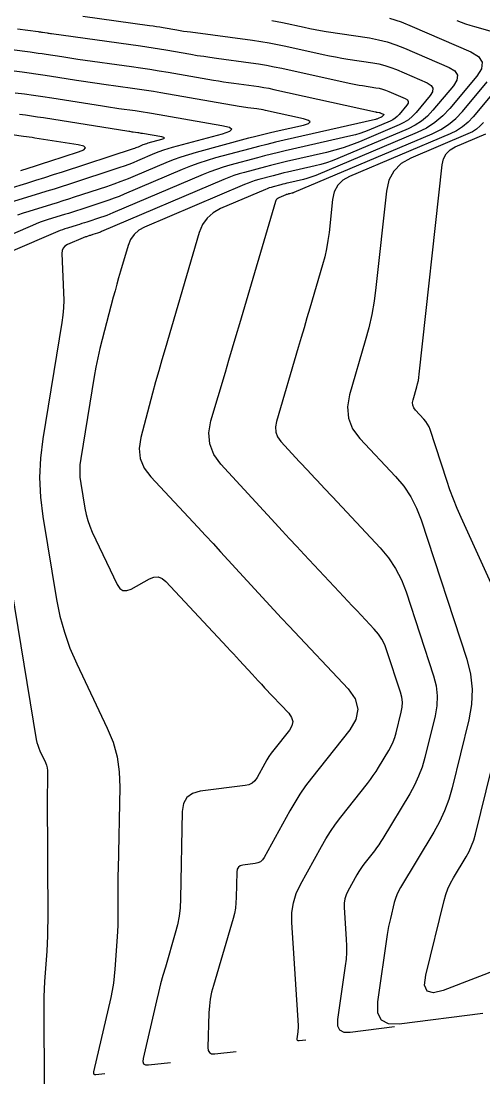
# Model space of a CAD drawing. Extents: x 1354696 to 1366163, y 660729 to 670380.
# Drawn here: x 1363385.8 to 1363442.9, y 664875.3 to 665006.8 of the extents above; entities that cross this region are included whole.
import ezdxf

# ---------------------------------------------------------------- set-up
doc = ezdxf.new("R2010")
doc.units = 0
doc.layers.add('R_Contours', color=7, linetype='Continuous')

msp = doc.modelspace()

# ---------------------------------------------------------------- linework, layer by layer
at = {"layer": 'R_Contours'}
for points in [[(1363393.38, 665007.41), (1363401.63, 665006.26), (1363402.06, 665006.2), (1363402.48, 665006.14), (1363402.9, 665006.07), (1363403.32, 665006), (1363405.01, 665005.71), (1363405.43, 665005.64), (1363405.85, 665005.57), (1363406.28, 665005.51), (1363406.7, 665005.45), (1363414.35, 665004.43), (1363415.39, 665004.28), (1363416.42, 665004.11), (1363417.46, 665003.91), (1363418.48, 665003.7), (1363423.12, 665002.67), (1363423.88, 665002.51), (1363424.64, 665002.36), (1363425.41, 665002.23), (1363426.17, 665002.1), (1363429.24, 665001.64), (1363430, 665001.5), (1363430.74, 665001.31), (1363431.48, 665001.07), (1363432.2, 665000.79), (1363435.98, 664999.15), (1363436.47, 664998.85), (1363436.69, 664998.48), (1363436.65, 664998.06), (1363436.35, 664997.58), (1363434.62, 664995.51), (1363434.16, 664995.03), (1363433.66, 664994.6), (1363433.11, 664994.25), (1363432.51, 664993.95), (1363427.59, 664991.87), (1363426.6, 664991.48), (1363425.59, 664991.13), (1363424.57, 664990.82), (1363423.53, 664990.56), (1363418.57, 664989.43), (1363417.92, 664989.27), (1363417.26, 664989.11), (1363416.61, 664988.95), (1363415.96, 664988.78), (1363413.36, 664988.08), (1363412.71, 664987.89), (1363412.08, 664987.68), (1363411.45, 664987.45), (1363410.82, 664987.2), (1363395.7, 664980.75), (1363395.57, 664980.7), (1363395.44, 664980.65), (1363395.32, 664980.61), (1363395.19, 664980.56), (1363394.62, 664980.38), (1363394.52, 664980.34), (1363394.42, 664980.31), (1363394.32, 664980.28), (1363394.22, 664980.25), (1363393.81, 664980.12), (1363393.71, 664980.09), (1363393.61, 664980.06), (1363393.51, 664980.02), (1363393.42, 664979.98), (1363391.46, 664979.14), (1363391.15, 664978.96), (1363390.94, 664978.72), (1363390.81, 664978.41), (1363390.78, 664978.06), (1363391, 664973.21), (1363391.02, 664972.28), (1363390.99, 664971.34), (1363390.91, 664970.41), (1363390.78, 664969.49), (1363388.42, 664955.12), (1363388.12, 664952.71), (1363388.03, 664950.31), (1363388.13, 664947.9), (1363388.43, 664945.5), (1363390.12, 664935.24), (1363390.54, 664933.18), (1363391.09, 664931.17), (1363391.78, 664929.2), (1363392.62, 664927.27), (1363396.39, 664919.33), (1363397.11, 664917.57), (1363397.61, 664915.77), (1363397.89, 664913.92), (1363397.96, 664912.02), (1363397.73, 664901.88), (1363397.71, 664901.18), (1363397.7, 664900.48), (1363397.7, 664899.78), (1363397.7, 664899.08), (1363397.71, 664896.28), (1363397.7, 664895.58), (1363397.69, 664894.88), (1363397.66, 664894.18), (1363397.62, 664893.48), (1363397.35, 664889.51), (1363397.27, 664888.62), (1363397.16, 664887.74), (1363397.01, 664886.85), (1363396.83, 664885.98), (1363394.69, 664876.77), (1363394.68, 664876.61), (1363394.72, 664876.51), (1363394.82, 664876.45), (1363394.98, 664876.45), (1363396.09, 664876.57)], [(1363416.76, 665006.89), (1363417.43, 665006.76), (1363418.1, 665006.62), (1363420.78, 665006.03), (1363421.45, 665005.89), (1363422.12, 665005.76), (1363422.79, 665005.64), (1363423.47, 665005.53), (1363428.84, 665004.71), (1363429.95, 665004.5), (1363431.04, 665004.23), (1363432.11, 665003.88), (1363433.16, 665003.47), (1363438.69, 665001.07), (1363439.4, 665000.63), (1363439.73, 665000.1), (1363439.67, 664999.49), (1363439.23, 664998.78), (1363436.7, 664995.76), (1363436.04, 664995.05), (1363435.3, 664994.43), (1363434.5, 664993.91), (1363433.62, 664993.48), (1363424.91, 664989.79), (1363424.22, 664989.52), (1363423.53, 664989.28), (1363422.83, 664989.07), (1363422.12, 664988.89), (1363418.71, 664988.11), (1363418.26, 664988.01), (1363417.82, 664987.9), (1363417.37, 664987.78), (1363416.92, 664987.66), (1363415.14, 664987.18), (1363414.69, 664987.06), (1363414.26, 664986.91), (1363413.82, 664986.76), (1363413.39, 664986.58), (1363400.99, 664981.3), (1363400.29, 664980.91), (1363399.72, 664980.41), (1363399.29, 664979.78), (1363398.98, 664979.04), (1363398.04, 664975.85), (1363397.81, 664975.05), (1363397.58, 664974.24), (1363397.36, 664973.44), (1363397.15, 664972.64), (1363395.76, 664967.41), (1363395.48, 664966.27), (1363395.22, 664965.12), (1363394.98, 664963.97), (1363394.78, 664962.81), (1363393.11, 664952.67), (1363393.02, 664951.9), (1363392.99, 664951.13), (1363393.02, 664950.37), (1363393.11, 664949.6), (1363393.62, 664946.52), (1363393.78, 664945.76), (1363393.98, 664945.02), (1363394.24, 664944.29), (1363394.55, 664943.58), (1363397.64, 664937.07), (1363397.96, 664936.6), (1363398.34, 664936.35), (1363398.81, 664936.33), (1363399.34, 664936.53), (1363401.62, 664937.79), (1363402.17, 664938.01), (1363402.69, 664938.02), (1363403.18, 664937.84), (1363403.64, 664937.47), (1363411.23, 664929.35), (1363411.61, 664928.93), (1363412, 664928.51), (1363412.39, 664928.1), (1363412.78, 664927.68), (1363414.32, 664926), (1363414.7, 664925.58), (1363415.09, 664925.16), (1363415.48, 664924.74), (1363415.87, 664924.32), (1363418.85, 664921.15), (1363419.21, 664920.64), (1363419.34, 664920.12), (1363419.25, 664919.6), (1363418.94, 664919.07), (1363417, 664916.62), (1363416.7, 664916.22), (1363416.41, 664915.81), (1363416.14, 664915.39), (1363415.89, 664914.96), (1363414.93, 664913.21), (1363414.65, 664912.81), (1363414.32, 664912.52), (1363413.92, 664912.31), (1363413.45, 664912.2), (1363407.9, 664911.5), (1363406.94, 664911.24), (1363406.25, 664910.74), (1363405.83, 664910), (1363405.67, 664909.02), (1363405.46, 664898.18), (1363405.4, 664897.1), (1363405.28, 664896.03), (1363405.08, 664894.98), (1363404.81, 664893.93), (1363403.59, 664889.76), (1363403.29, 664888.72), (1363403, 664887.67), (1363402.74, 664886.62), (1363402.48, 664885.56), (1363400.83, 664878.43), (1363400.79, 664878.05), (1363400.9, 664877.79), (1363401.14, 664877.66), (1363401.52, 664877.65), (1363404.21, 664877.93)], [(1363431.34, 665007.15), (1363432.75, 665006.69), (1363434.13, 665006.15), (1363441.4, 665002.99), (1363442.34, 665002.42), (1363442.77, 665001.72), (1363442.7, 665000.91), (1363442.12, 664999.97), (1363438.79, 664996), (1363437.91, 664995.07), (1363436.94, 664994.26), (1363435.88, 664993.57), (1363434.73, 664993), (1363422.22, 664987.71), (1363421.85, 664987.56), (1363421.47, 664987.43), (1363421.09, 664987.32), (1363420.7, 664987.22), (1363418.86, 664986.8), (1363418.61, 664986.74), (1363418.37, 664986.68), (1363418.12, 664986.62), (1363417.88, 664986.55), (1363416.91, 664986.29), (1363416.67, 664986.22), (1363416.43, 664986.15), (1363416.2, 664986.06), (1363415.97, 664985.97), (1363410.41, 664983.6), (1363409.49, 664983.09), (1363408.75, 664982.43), (1363408.18, 664981.62), (1363407.78, 664980.65), (1363403.55, 664966.26), (1363403.15, 664964.89), (1363402.76, 664963.52), (1363402.38, 664962.15), (1363402.01, 664960.77), (1363400.55, 664955.26), (1363400.36, 664953.92), (1363400.49, 664952.67), (1363400.96, 664951.5), (1363401.77, 664950.41), (1363407.59, 664944.18), (1363408.54, 664943.17), (1363409.49, 664942.15), (1363410.43, 664941.12), (1363411.37, 664940.1), (1363415.13, 664936), (1363416.08, 664934.98), (1363417.02, 664933.95), (1363417.97, 664932.94), (1363418.92, 664931.92), (1363426.19, 664924.16), (1363427.06, 664922.93), (1363427.39, 664921.67), (1363427.17, 664920.4), (1363426.4, 664919.09), (1363421.68, 664913.13), (1363420.94, 664912.16), (1363420.24, 664911.16), (1363419.59, 664910.13), (1363418.98, 664909.07), (1363415.81, 664903.32), (1363415.6, 664903.02), (1363415.35, 664902.79), (1363415.04, 664902.64), (1363414.69, 664902.56), (1363413.19, 664902.37), (1363412.86, 664902.28), (1363412.62, 664902.1), (1363412.47, 664901.85), (1363412.42, 664901.51), (1363412.36, 664898.34), (1363412.32, 664897.69), (1363412.25, 664897.04), (1363412.13, 664896.4), (1363411.96, 664895.77), (1363409.53, 664887.47), (1363409.31, 664886.64), (1363409.15, 664885.8), (1363409.04, 664884.95), (1363408.98, 664884.09), (1363408.83, 664879.81), (1363408.88, 664879.43), (1363409.03, 664879.17), (1363409.3, 664879.03), (1363409.69, 664879.02), (1363412.34, 664879.3)], [(1363444.07, 665005.48), (1363441.86, 665006.08), (1363441.3, 665006.24), (1363440.76, 665006.42), (1363440.22, 665006.62), (1363439.69, 665006.83)], [(1363385.28, 665005.83), (1363387.84, 665005.5), (1363387.98, 665005.48), (1363388.12, 665005.46), (1363388.26, 665005.44), (1363388.4, 665005.42), (1363388.96, 665005.33), (1363389.09, 665005.31), (1363389.23, 665005.29), (1363389.37, 665005.27), (1363389.51, 665005.25), (1363400.51, 665003.72), (1363401.29, 665003.61), (1363402.08, 665003.49), (1363402.86, 665003.36), (1363403.64, 665003.23), (1363406.76, 665002.69), (1363407.54, 665002.56), (1363408.33, 665002.44), (1363409.11, 665002.32), (1363409.9, 665002.21), (1363414.16, 665001.65), (1363415.13, 665001.51), (1363416.09, 665001.35), (1363417.05, 665001.16), (1363418.01, 665000.96), (1363426.35, 664999.12), (1363426.75, 664999.03), (1363427.16, 664998.95), (1363427.57, 664998.88), (1363427.99, 664998.81), (1363429.64, 664998.56), (1363430.05, 664998.49), (1363430.45, 664998.39), (1363430.84, 664998.26), (1363431.23, 664998.1), (1363433.27, 664997.22), (1363433.53, 664997.06), (1363433.65, 664996.87), (1363433.63, 664996.64), (1363433.47, 664996.38), (1363432.53, 664995.26), (1363432.29, 664995), (1363432.02, 664994.78), (1363431.72, 664994.58), (1363431.4, 664994.43), (1363428.78, 664993.32), (1363428.23, 664993.1), (1363427.67, 664992.91), (1363427.11, 664992.74), (1363426.53, 664992.59), (1363418.43, 664990.74), (1363417.57, 664990.54), (1363416.71, 664990.33), (1363415.85, 664990.11), (1363415, 664989.89), (1363411.58, 664988.97), (1363410.74, 664988.72), (1363409.9, 664988.45), (1363409.07, 664988.15), (1363408.25, 664987.81), (1363397.1, 664983.06), (1363396.72, 664982.91), (1363396.34, 664982.76), (1363395.96, 664982.62), (1363395.58, 664982.49), (1363393.87, 664981.93), (1363393.57, 664981.83), (1363393.27, 664981.74), (1363392.96, 664981.64), (1363392.66, 664981.55), (1363391.46, 664981.18), (1363391.16, 664981.09), (1363390.86, 664980.98), (1363390.56, 664980.87), (1363390.27, 664980.75), (1363384.42, 664978.23)], [(1363376.74, 665004.27), (1363386.86, 665002.99), (1363387.35, 665002.92), (1363387.84, 665002.85), (1363388.33, 665002.78), (1363388.82, 665002.71), (1363390.78, 665002.4), (1363391.27, 665002.32), (1363391.76, 665002.25), (1363392.25, 665002.17), (1363392.74, 665002.1), (1363399.38, 665001.18), (1363400.53, 665001.02), (1363401.67, 665000.84), (1363402.81, 665000.66), (1363403.95, 665000.47), (1363409.56, 664999.5), (1363410.18, 664999.39), (1363410.8, 664999.3), (1363411.42, 664999.2), (1363412.04, 664999.12), (1363414.52, 664998.79), (1363415.14, 664998.7), (1363415.76, 664998.6), (1363416.38, 664998.48), (1363416.99, 664998.35), (1363429.57, 664995.57), (1363429.63, 664995.56), (1363429.68, 664995.54), (1363429.74, 664995.53), (1363429.8, 664995.53), (1363430.04, 664995.49), (1363430.09, 664995.48), (1363430.15, 664995.46), (1363430.21, 664995.45), (1363430.26, 664995.42), (1363430.55, 664995.3), (1363430.59, 664995.27), (1363430.61, 664995.25), (1363430.61, 664995.21), (1363430.58, 664995.18), (1363430.45, 664995.02), (1363430.41, 664994.98), (1363430.38, 664994.95), (1363430.33, 664994.92), (1363430.29, 664994.9), (1363429.91, 664994.74), (1363429.84, 664994.71), (1363429.76, 664994.68), (1363429.68, 664994.66), (1363429.59, 664994.64), (1363418.29, 664992.05), (1363417.22, 664991.81), (1363416.16, 664991.55), (1363415.1, 664991.28), (1363414.04, 664991), (1363409.81, 664989.86), (1363408.76, 664989.56), (1363407.72, 664989.22), (1363406.69, 664988.84), (1363405.68, 664988.43), (1363398.5, 664985.37), (1363397.87, 664985.11), (1363397.24, 664984.87), (1363396.61, 664984.64), (1363395.97, 664984.42), (1363393.11, 664983.49), (1363392.61, 664983.33), (1363392.11, 664983.17), (1363391.61, 664983.01), (1363391.11, 664982.85), (1363389.1, 664982.24), (1363388.6, 664982.08), (1363388.1, 664981.9), (1363387.61, 664981.72), (1363387.13, 664981.52), (1363377.25, 664977.27)], [(1363385.35, 664982.83), (1363386.04, 664983.07), (1363386.74, 664983.3), (1363389.56, 664984.16), (1363390.26, 664984.37), (1363390.96, 664984.6), (1363391.66, 664984.82), (1363392.36, 664985.05), (1363396.36, 664986.35), (1363397.25, 664986.65), (1363398.14, 664986.98), (1363399.02, 664987.32), (1363399.9, 664987.68), (1363403.67, 664989.29), (1363404.6, 664989.66), (1363405.53, 664990), (1363406.48, 664990.31), (1363407.44, 664990.59), (1363413.93, 664992.34), (1363414.77, 664992.56), (1363415.6, 664992.77), (1363416.44, 664992.98), (1363417.29, 664993.17), (1363420.66, 664993.94), (1363421.29, 664994.13), (1363421.5, 664994.33), (1363421.29, 664994.51), (1363420.66, 664994.7), (1363415.96, 664995.74), (1363415.7, 664995.8), (1363415.43, 664995.85), (1363415.16, 664995.89), (1363414.89, 664995.93), (1363413.81, 664996.07), (1363413.54, 664996.11), (1363413.27, 664996.15), (1363413, 664996.19), (1363412.73, 664996.24), (1363403.01, 664997.92), (1363402.14, 664998.07), (1363401.27, 664998.21), (1363400.4, 664998.34), (1363399.52, 664998.46), (1363395.97, 664998.96), (1363395.13, 664999.08), (1363394.29, 664999.2), (1363393.45, 664999.33), (1363392.61, 664999.46), (1363389.25, 664999.99), (1363388.41, 665000.12), (1363387.56, 665000.24), (1363386.72, 665000.36), (1363385.88, 665000.47), (1363375.8, 665001.75)], [(1363420.98, 664880.72), (1363420.13, 664880.61), (1363420.01, 664880.61), (1363419.93, 664880.66), (1363419.89, 664880.74), (1363419.89, 664880.86), (1363420.02, 664881.74), (1363420.04, 664881.94), (1363420.05, 664882.14), (1363420.05, 664882.33), (1363420.05, 664882.53), (1363419.24, 664895.26), (1363419.25, 664896.5), (1363419.43, 664897.69), (1363419.78, 664898.85), (1363420.3, 664899.98), (1363422.89, 664904.68), (1363423.43, 664905.62), (1363424.02, 664906.54), (1363424.64, 664907.43), (1363425.3, 664908.3), (1363428.6, 664912.48), (1363428.97, 664912.96), (1363429.32, 664913.45), (1363429.66, 664913.95), (1363429.98, 664914.46), (1363431.24, 664916.54), (1363431.53, 664917.07), (1363431.78, 664917.61), (1363431.99, 664918.17), (1363432.15, 664918.75), (1363432.78, 664921.3), (1363432.89, 664921.92), (1363432.91, 664922.53), (1363432.84, 664923.14), (1363432.69, 664923.75), (1363431.01, 664928.89), (1363430.73, 664929.62), (1363430.37, 664930.31), (1363429.94, 664930.96), (1363429.43, 664931.56), (1363427.26, 664933.88), (1363426.71, 664934.46), (1363426.17, 664935.04), (1363425.62, 664935.62), (1363425.08, 664936.2), (1363420.75, 664940.82), (1363419.85, 664941.78), (1363418.95, 664942.75), (1363418.05, 664943.72), (1363417.16, 664944.69), (1363410.46, 664951.99), (1363409.58, 664953.19), (1363409.08, 664954.48), (1363408.97, 664955.86), (1363409.22, 664957.32), (1363411.01, 664963.35), (1363411.46, 664964.86), (1363411.9, 664966.37), (1363412.35, 664967.88), (1363412.79, 664969.38), (1363417.24, 664984.51), (1363417.31, 664984.66), (1363417.4, 664984.79), (1363417.51, 664984.89), (1363417.66, 664984.97), (1363418.54, 664985.35), (1363418.58, 664985.37), (1363418.61, 664985.38), (1363418.65, 664985.39), (1363418.69, 664985.4), (1363418.84, 664985.44), (1363418.88, 664985.45), (1363418.92, 664985.46), (1363418.96, 664985.47), (1363419, 664985.48), (1363419.29, 664985.55), (1363419.35, 664985.56), (1363419.41, 664985.58), (1363419.47, 664985.6), (1363419.53, 664985.63), (1363436.61, 664992.85), (1363437.66, 664993.37), (1363438.64, 664994.01), (1363439.53, 664994.76), (1363440.34, 664995.61), (1363443.41, 664999.28)], [(1363385.02, 664997.94), (1363386.15, 664997.79), (1363387.29, 664997.63), (1363388.42, 664997.47), (1363389.56, 664997.29), (1363395.81, 664996.3), (1363396.31, 664996.22), (1363396.82, 664996.15), (1363397.32, 664996.07), (1363397.83, 664996), (1363399.85, 664995.72), (1363400.36, 664995.65), (1363400.86, 664995.57), (1363401.37, 664995.49), (1363401.87, 664995.41), (1363410.57, 664993.9), (1363411.51, 664993.67), (1363411.83, 664993.41), (1363411.53, 664993.13), (1363410.62, 664992.82), (1363404.44, 664991.15), (1363403.89, 664990.99), (1363403.34, 664990.81), (1363402.8, 664990.61), (1363402.26, 664990.4), (1363400.13, 664989.49), (1363399.59, 664989.27), (1363399.05, 664989.06), (1363398.51, 664988.86), (1363397.96, 664988.67), (1363391.61, 664986.6), (1363390.71, 664986.31), (1363389.81, 664986.02), (1363388.91, 664985.74), (1363388, 664985.46), (1363384.39, 664984.35)], [(1363443.99, 664997.72), (1363441.66, 664994.94), (1363441.04, 664994.29), (1363440.36, 664993.72), (1363439.62, 664993.24), (1363438.82, 664992.85), (1363426.39, 664987.59), (1363425.55, 664987.11), (1363424.92, 664986.48), (1363424.49, 664985.69), (1363424.28, 664984.74), (1363423.84, 664980.66), (1363423.7, 664979.64), (1363423.53, 664978.64), (1363423.3, 664977.64), (1363423.04, 664976.65), (1363421.47, 664971.29), (1363421.11, 664970.07), (1363420.75, 664968.85), (1363420.39, 664967.63), (1363420.03, 664966.41), (1363417.32, 664957.27), (1363417.2, 664956.59), (1363417.25, 664955.94), (1363417.48, 664955.34), (1363417.89, 664954.78), (1363420.2, 664952.26), (1363420.54, 664951.9), (1363420.87, 664951.54), (1363421.21, 664951.18), (1363421.54, 664950.82), (1363422.9, 664949.38), (1363423.23, 664949.02), (1363423.57, 664948.66), (1363423.91, 664948.29), (1363424.25, 664947.93), (1363430.18, 664941.61), (1363431.21, 664940.39), (1363432.08, 664939.08), (1363432.81, 664937.68), (1363433.38, 664936.2), (1363436.78, 664925.8), (1363437.09, 664924.56), (1363437.23, 664923.32), (1363437.19, 664922.08), (1363436.97, 664920.82), (1363435.69, 664915.67), (1363435.36, 664914.5), (1363434.93, 664913.36), (1363434.43, 664912.25), (1363433.84, 664911.19), (1363430.51, 664905.67), (1363430.26, 664905.28), (1363430, 664904.89), (1363429.73, 664904.52), (1363429.45, 664904.15), (1363428.3, 664902.7), (1363428.02, 664902.33), (1363427.76, 664901.95), (1363427.51, 664901.56), (1363427.28, 664901.16), (1363426.17, 664899.15), (1363425.95, 664898.68), (1363425.8, 664898.18), (1363425.73, 664897.67), (1363425.72, 664897.14), (1363425.97, 664893.22), (1363426, 664892.39), (1363425.99, 664891.56), (1363425.94, 664890.73), (1363425.84, 664889.91), (1363424.88, 664883.28), (1363424.88, 664882.49), (1363425.14, 664881.97), (1363425.66, 664881.7), (1363426.45, 664881.68), (1363431.93, 664882.38)], [(1363382.03, 664985.41), (1363386.45, 664986.76), (1363387.56, 664987.1), (1363388.66, 664987.45), (1363389.76, 664987.8), (1363390.86, 664988.16), (1363399.66, 664991.03), (1363399.81, 664991.08), (1363399.96, 664991.14), (1363400.11, 664991.2), (1363400.26, 664991.26), (1363400.85, 664991.51), (1363400.99, 664991.57), (1363401.14, 664991.62), (1363401.3, 664991.67), (1363401.45, 664991.72), (1363403.16, 664992.18), (1363403.41, 664992.26), (1363403.49, 664992.34), (1363403.4, 664992.41), (1363403.14, 664992.47), (1363400.74, 664992.89), (1363400.6, 664992.91), (1363400.46, 664992.94), (1363400.32, 664992.96), (1363400.18, 664992.98), (1363399.62, 664993.05), (1363399.48, 664993.07), (1363399.35, 664993.09), (1363399.21, 664993.12), (1363399.07, 664993.14), (1363388.49, 664994.81), (1363387.75, 664994.93), (1363387.01, 664995.03), (1363386.27, 664995.14), (1363385.53, 664995.23)], [(1363442.97, 664994.27), (1363442.55, 664993.83), (1363442.09, 664993.44), (1363441.58, 664993.11), (1363441.03, 664992.84), (1363433.98, 664989.85), (1363432.76, 664989.16), (1363431.85, 664988.25), (1363431.24, 664987.11), (1363430.93, 664985.75), (1363429.63, 664973.83), (1363429.41, 664972.16), (1363429.12, 664970.5), (1363428.76, 664968.85), (1363428.32, 664967.22), (1363426.37, 664960.57), (1363426.11, 664959.07), (1363426.24, 664957.67), (1363426.76, 664956.36), (1363427.66, 664955.15), (1363432.05, 664950.46), (1363433.08, 664949.25), (1363433.95, 664947.94), (1363434.67, 664946.55), (1363435.25, 664945.07), (1363440.87, 664927.84), (1363441.34, 664925.98), (1363441.55, 664924.12), (1363441.48, 664922.24), (1363441.15, 664920.35), (1363439.07, 664911.91), (1363438.65, 664910.48), (1363438.14, 664909.09), (1363437.52, 664907.74), (1363436.8, 664906.43), (1363432.68, 664899.61), (1363432.43, 664899.16), (1363432.22, 664898.71), (1363432.05, 664898.23), (1363431.91, 664897.75), (1363431.43, 664895.77), (1363431.31, 664895.28), (1363431.21, 664894.78), (1363431.12, 664894.28), (1363431.04, 664893.77), (1363429.84, 664885.44), (1363429.84, 664884.11), (1363430.28, 664883.21), (1363431.17, 664882.75), (1363432.51, 664882.73), (1363442.89, 664884.03)], [(1363385.72, 664988.32), (1363386.62, 664988.6), (1363387.51, 664988.88), (1363388.4, 664989.16), (1363389.29, 664989.45), (1363392.85, 664990.61), (1363393.51, 664990.88), (1363393.72, 664991.12), (1363393.48, 664991.32), (1363392.78, 664991.48), (1363387.43, 664992.33), (1363387.09, 664992.38), (1363386.74, 664992.43), (1363386.39, 664992.48), (1363386.04, 664992.53), (1363384.64, 664992.71)], [(1363448.59, 664926.84), (1363440.19, 664945.38), (1363439.69, 664946.51), (1363439.23, 664947.65), (1363438.8, 664948.8), (1363438.41, 664949.96), (1363436.35, 664956.25), (1363436.21, 664956.61), (1363436.04, 664956.94), (1363435.83, 664957.25), (1363435.59, 664957.54), (1363434.54, 664958.66), (1363434.32, 664958.95), (1363434.2, 664959.26), (1363434.17, 664959.6), (1363434.23, 664959.95), (1363434.7, 664961.54), (1363434.8, 664961.93), (1363434.89, 664962.33), (1363434.96, 664962.72), (1363435.01, 664963.12), (1363437.82, 664989.03), (1363437.99, 664989.76), (1363438.32, 664990.37), (1363438.81, 664990.86), (1363439.46, 664991.23), (1363443.25, 664992.83)], [(1363382.62, 664948.14), (1363387.62, 664917.92), (1363387.69, 664917.55), (1363387.79, 664917.19), (1363387.92, 664916.83), (1363388.07, 664916.49), (1363388.74, 664915.06), (1363388.87, 664914.75), (1363388.96, 664914.42), (1363389.01, 664914.09), (1363389.02, 664913.75), (1363388.99, 664912.37), (1363388.99, 664912.02), (1363388.98, 664911.68), (1363388.98, 664911.33), (1363388.98, 664910.99), (1363389.03, 664895.5), (1363389.02, 664894.55), (1363389, 664893.61), (1363388.96, 664892.67), (1363388.91, 664891.72), (1363388.65, 664887.95), (1363388.6, 664887.01), (1363388.56, 664886.07), (1363388.54, 664885.12), (1363388.54, 664884.18), (1363388.58, 664875.32)], [(1363445.34, 664889.68), (1363437.98, 664886.85), (1363436.76, 664886.55), (1363435.99, 664886.77), (1363435.67, 664887.5), (1363435.81, 664888.76), (1363438.07, 664898), (1363438.28, 664898.73), (1363438.54, 664899.44), (1363438.86, 664900.13), (1363439.22, 664900.79), (1363440.8, 664903.4), (1363441.17, 664904.07), (1363441.48, 664904.75), (1363441.75, 664905.46), (1363441.96, 664906.19), (1363443.94, 664914.24)]]:
    msp.add_lwpolyline(points, dxfattribs=at)

doc.saveas('drawing.dxf')
